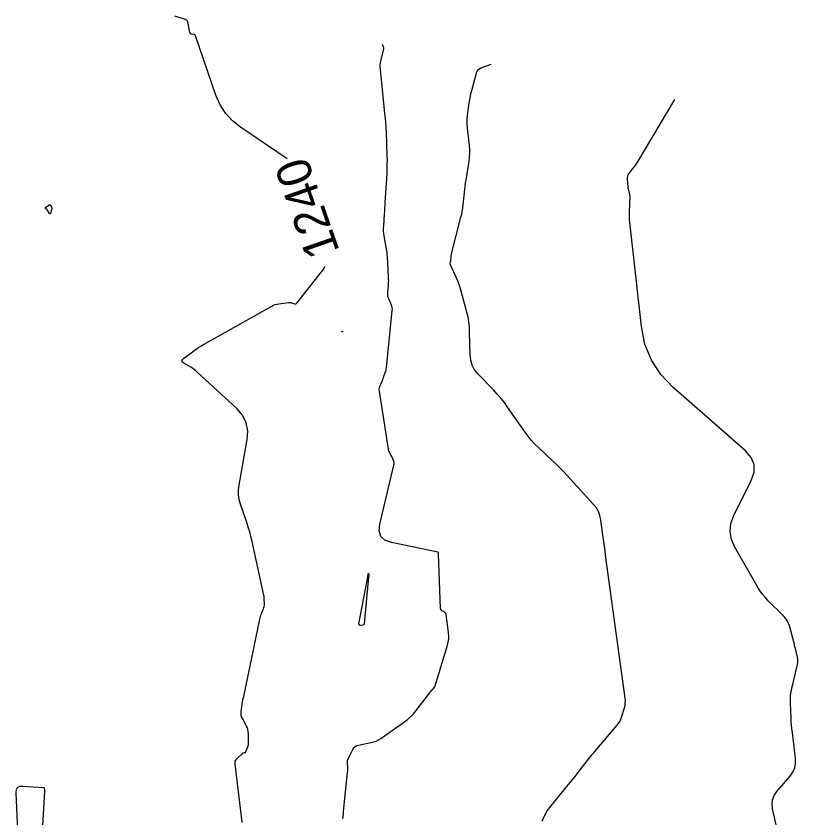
# Model space of a CAD drawing. Extents: x 658976 to 668726, y 639543 to 647196.
# Drawn here: x 662973.6 to 663110.6, y 642511.3 to 642651.9 of the extents above; entities that cross this region are included whole.
import ezdxf

# ---------------------------------------------------------------- set-up
doc = ezdxf.new("R2010")
doc.units = 0
for name, color, linetype in [('Ex_Contour Labels', 7, 'Continuous'), ('Ex_Major Contours', 7, 'Continuous'), ('Ex_Minor Contours', 7, 'Continuous')]:
    doc.layers.add(name, color=color, linetype=linetype)

msp = doc.modelspace()

# ---------------------------------------------------------------- linework, layer by layer
at = {"layer": 'Ex_Major Contours'}
for points in [[(663021.13, 642626.87), (663012.95, 642632.39), (663011.52, 642633.53), (663010.32, 642634.84), (663009.36, 642636.34), (663008.63, 642638.02), (663005.04, 642648.42), (663005, 642648.51), (663004.93, 642648.58), (663004.85, 642648.63), (663004.75, 642648.66), (663004.31, 642648.73), (663004.21, 642648.76), (663004.13, 642648.81), (663004.08, 642648.89), (663004.05, 642648.99), (663003.77, 642650.61), (663003.69, 642650.88), (663003.56, 642651.09), (663003.36, 642651.25), (663003.11, 642651.37), (663001.43, 642651.89)], [(663013.2, 642510.5), (663013.04, 642512.04), (663011.97, 642520.74), (663011.97, 642521), (663012.02, 642521.24), (663012.13, 642521.45), (663012.29, 642521.65), (663013.4, 642522.7), (663013.43, 642522.72), (663013.46, 642522.74), (663013.5, 642522.75), (663013.54, 642522.75), (663013.7, 642522.73), (663013.73, 642522.73), (663013.76, 642522.75), (663013.79, 642522.77), (663013.81, 642522.8), (663014.22, 642523.75), (663014.28, 642523.92), (663014.32, 642524.1), (663014.35, 642524.28), (663014.36, 642524.46), (663014.33, 642526.13), (663014.3, 642526.47), (663014.24, 642526.79), (663014.13, 642527.11), (663013.99, 642527.41), (663013.27, 642528.72), (663013.13, 642529.01), (663013.05, 642529.32), (663013.02, 642529.64), (663013.05, 642529.96), (663013.25, 642531.27), (663013.3, 642531.6), (663013.36, 642531.93), (663013.42, 642532.26), (663013.49, 642532.58), (663016.32, 642546.15), (663016.38, 642546.38), (663016.44, 642546.61), (663016.51, 642546.83), (663016.6, 642547.06), (663016.96, 642547.97), (663017.03, 642548.18), (663017.08, 642548.39), (663017.11, 642548.61), (663017.11, 642548.83), (663017.09, 642549.72), (663017.08, 642549.94), (663017.06, 642550.16), (663017.03, 642550.38), (663016.99, 642550.6), (663014.95, 642559.79), (663014.76, 642560.62), (663014.54, 642561.45), (663014.3, 642562.27), (663014.03, 642563.08), (663012.92, 642566.33), (663012.7, 642567.14), (663012.58, 642567.97), (663012.57, 642568.8), (663012.67, 642569.64), (663014.1, 642577.62), (663014.21, 642579.16), (663013.94, 642580.59), (663013.29, 642581.89), (663012.28, 642583.06), (663005.36, 642589.47), (663005.09, 642589.71), (663004.81, 642589.93), (663004.52, 642590.13), (663004.22, 642590.32), (663002.98, 642591.04), (663002.74, 642591.23), (663002.66, 642591.42), (663002.72, 642591.62), (663002.93, 642591.83), (663004.76, 642593.2), (663005.16, 642593.49), (663005.58, 642593.77), (663006, 642594.03), (663006.43, 642594.28), (663018.43, 642601.05), (663018.72, 642601.19), (663019.02, 642601.31), (663019.34, 642601.4), (663019.66, 642601.45), (663021.36, 642601.65), (663021.49, 642601.66), (663021.63, 642601.66), (663021.76, 642601.64), (663021.89, 642601.6), (663022.4, 642601.44), (663022.52, 642601.42), (663022.63, 642601.44), (663022.73, 642601.49), (663022.82, 642601.58), (663027.38, 642607.34), (663027.59, 642607.66), (663027.75, 642608)]]:
    msp.add_lwpolyline(points, dxfattribs=at)
for points in [[(662979.12, 642617.8), (662979.08, 642617.86), (662979.03, 642617.91), (662978.98, 642617.95), (662978.78, 642618.14), (662978.74, 642618.18), (662978.73, 642618.23), (662978.74, 642618.27), (662978.78, 642618.32), (662979.33, 642618.76), (662979.4, 642618.8), (662979.47, 642618.81), (662979.53, 642618.78), (662979.58, 642618.72), (662979.79, 642618.42), (662979.83, 642618.34), (662979.86, 642618.26), (662979.86, 642618.18), (662979.85, 642618.09), (662979.64, 642617.33), (662979.6, 642617.24), (662979.56, 642617.21), (662979.51, 642617.23), (662979.45, 642617.3), (662979.16, 642617.75)], [(663030.8, 642596.55), (663030.8, 642596.54), (663030.8, 642596.54), (663030.79, 642596.5), (663030.78, 642596.5), (663030.78, 642596.5), (663030.78, 642596.5), (663030.77, 642596.5), (663030.63, 642596.57), (663030.61, 642596.58), (663030.61, 642596.58), (663030.61, 642596.59), (663030.63, 642596.59), (663030.78, 642596.6), (663030.78, 642596.6), (663030.79, 642596.6), (663030.79, 642596.6), (663030.79, 642596.59), (663030.8, 642596.57), (663030.8, 642596.56), (663030.8, 642596.56)]]:
    msp.add_lwpolyline(points, close=True, dxfattribs=at)
at = {"layer": 'Ex_Minor Contours'}
for points in [[(663030.87, 642511.17), (663030.92, 642511.58), (663030.97, 642511.99), (663031.01, 642512.4), (663031.7, 642519.34), (663031.72, 642519.55), (663031.73, 642519.76), (663031.73, 642519.96), (663031.72, 642520.17), (663031.68, 642521.01), (663031.68, 642521.22), (663031.71, 642521.42), (663031.77, 642521.61), (663031.85, 642521.8), (663032.62, 642523.32), (663032.8, 642523.6), (663033.03, 642523.82), (663033.31, 642523.98), (663033.63, 642524.08), (663035.79, 642524.5), (663036.25, 642524.62), (663036.7, 642524.78), (663037.12, 642524.99), (663037.53, 642525.24), (663041.51, 642528.03), (663042.13, 642528.5), (663042.7, 642529.01), (663043.24, 642529.56), (663043.73, 642530.15), (663046.48, 642533.71), (663046.53, 642533.77), (663046.59, 642533.83), (663046.64, 642533.9), (663046.69, 642533.96), (663046.9, 642534.2), (663046.95, 642534.27), (663046.99, 642534.34), (663047.03, 642534.41), (663047.05, 642534.48), (663049.21, 642541.57), (663049.35, 642542.12), (663049.43, 642542.68), (663049.44, 642543.24), (663049.39, 642543.81), (663048.96, 642546.97), (663048.93, 642547.09), (663048.88, 642547.2), (663048.8, 642547.29), (663048.69, 642547.36), (663048.23, 642547.63), (663048.13, 642547.71), (663048.06, 642547.8), (663048.01, 642547.9), (663047.99, 642548.03), (663047.64, 642557.62), (663047.63, 642557.64), (663047.63, 642557.66), (663047.63, 642557.69), (663047.63, 642557.71), (663047.61, 642557.82), (663047.61, 642557.83), (663047.61, 642557.84), (663047.6, 642557.85), (663047.59, 642557.86), (663047.54, 642557.89), (663047.53, 642557.9), (663047.52, 642557.9), (663047.51, 642557.91), (663047.49, 642557.91), (663039.39, 642559.58), (663038.24, 642559.99), (663037.52, 642560.67), (663037.21, 642561.62), (663037.32, 642562.83), (663039.84, 642573.39), (663039.86, 642573.5), (663039.86, 642573.6), (663039.84, 642573.71), (663039.81, 642573.81), (663039.64, 642574.27), (663039.61, 642574.34), (663039.57, 642574.42), (663039.53, 642574.49), (663039.49, 642574.56), (663039.31, 642574.85), (663039.26, 642574.92), (663039.22, 642574.99), (663039.19, 642575.06), (663039.15, 642575.14), (663038.97, 642575.56), (663038.93, 642575.65), (663038.89, 642575.75), (663038.87, 642575.85), (663038.85, 642575.95), (663037.27, 642586.14), (663037.25, 642586.35), (663037.26, 642586.56), (663037.3, 642586.76), (663037.37, 642586.97), (663037.71, 642587.76), (663037.79, 642587.96), (663037.87, 642588.16), (663037.95, 642588.36), (663038.02, 642588.56), (663038.31, 642589.38), (663038.38, 642589.58), (663038.43, 642589.79), (663038.47, 642590), (663038.5, 642590.21), (663039.53, 642600.25), (663039.54, 642600.52), (663039.51, 642600.79), (663039.46, 642601.05), (663039.36, 642601.3), (663038.91, 642602.31), (663038.82, 642602.57), (663038.76, 642602.83), (663038.73, 642603.1), (663038.74, 642603.37), (663038.86, 642604.63), (663038.88, 642604.93), (663038.89, 642605.23), (663038.9, 642605.53), (663038.89, 642605.83), (663038.8, 642607.55), (663038.79, 642607.87), (663038.77, 642608.19), (663038.75, 642608.5), (663038.73, 642608.82), (663038.64, 642610.09), (663038.61, 642610.41), (663038.57, 642610.73), (663038.53, 642611.04), (663038.48, 642611.36), (663038.12, 642613.33), (663038.06, 642613.76), (663038.02, 642614.2), (663038.01, 642614.64), (663038.03, 642615.07), (663038.17, 642617.2), (663038.2, 642617.7), (663038.24, 642618.2), (663038.27, 642618.7), (663038.3, 642619.2), (663038.57, 642623.4), (663038.59, 642623.73), (663038.61, 642624.07), (663038.62, 642624.4), (663038.63, 642624.74), (663038.66, 642626.08), (663038.67, 642626.42), (663038.67, 642626.75), (663038.66, 642627.09), (663038.65, 642627.42), (663038.49, 642631.59), (663038.45, 642632.4), (663038.4, 642633.2), (663038.33, 642634.01), (663038.25, 642634.81), (663037.44, 642642.52), (663037.42, 642642.9), (663037.42, 642643.28), (663037.46, 642643.65), (663037.54, 642644.03), (663038.03, 642646.09), (663038.04, 642646.17), (663038.04, 642646.26), (663038.03, 642646.34), (663038, 642646.42), (663037.81, 642646.9)], [(663065.82, 642510.75), (663066.2, 642511.67), (663066.69, 642512.54), (663067.29, 642513.36), (663070.37, 642517.09), (663070.79, 642517.6), (663071.21, 642518.13), (663071.63, 642518.65), (663072.04, 642519.18), (663073.69, 642521.3), (663074.1, 642521.83), (663074.52, 642522.35), (663074.95, 642522.87), (663075.38, 642523.38), (663078.91, 642527.51), (663079.17, 642527.85), (663079.39, 642528.21), (663079.57, 642528.59), (663079.71, 642528.99), (663080.21, 642530.63), (663080.32, 642531.04), (663080.37, 642531.46), (663080.38, 642531.88), (663080.35, 642532.3), (663076.92, 642557.38), (663076.81, 642558.15), (663076.71, 642558.93), (663076.6, 642559.7), (663076.5, 642560.48), (663076.09, 642563.58), (663075.93, 642564.33), (663075.67, 642565.03), (663075.3, 642565.68), (663074.82, 642566.28), (663070.18, 642571.33), (663069.58, 642571.98), (663068.96, 642572.61), (663068.33, 642573.24), (663067.69, 642573.85), (663065.11, 642576.28), (663064.48, 642576.9), (663063.88, 642577.56), (663063.33, 642578.24), (663062.8, 642578.95), (663059.75, 642583.32), (663059.18, 642584.11), (663058.58, 642584.87), (663057.94, 642585.61), (663057.28, 642586.33), (663054.54, 642589.16), (663053.96, 642589.89), (663053.53, 642590.69), (663053.27, 642591.55), (663053.17, 642592.48), (663053.09, 642596.55), (663053.05, 642597.41), (663052.95, 642598.27), (663052.8, 642599.11), (663052.6, 642599.95), (663051.49, 642604.05), (663051.35, 642604.5), (663051.2, 642604.95), (663051.03, 642605.39), (663050.85, 642605.83), (663049.73, 642608.3), (663049.7, 642608.36), (663049.69, 642608.42), (663049.69, 642608.49), (663049.7, 642608.55), (663049.74, 642608.81), (663049.76, 642608.87), (663049.77, 642608.94), (663049.77, 642609), (663049.78, 642609.07), (663049.84, 642609.69), (663049.85, 642609.81), (663049.87, 642609.94), (663049.9, 642610.06), (663049.93, 642610.18), (663051.57, 642616.61), (663051.7, 642617.15), (663051.8, 642617.68), (663051.89, 642618.22), (663051.95, 642618.77), (663052.17, 642620.95), (663052.23, 642621.49), (663052.3, 642622.04), (663052.37, 642622.58), (663052.46, 642623.12), (663053, 642626.45), (663053.09, 642627.14), (663053.13, 642627.83), (663053.12, 642628.52), (663053.07, 642629.22), (663052.7, 642632.28), (663052.66, 642632.83), (663052.64, 642633.38), (663052.67, 642633.93), (663052.72, 642634.48), (663053.02, 642636.67), (663053.11, 642637.21), (663053.21, 642637.76), (663053.32, 642638.3), (663053.46, 642638.83), (663054.27, 642641.93), (663054.38, 642642.22), (663054.54, 642642.46), (663054.76, 642642.65), (663055.04, 642642.79), (663056.86, 642643.46)], [(663107.01, 642509.31), (663106.19, 642512.88), (663106.08, 642513.72), (663106.18, 642514.5), (663106.46, 642515.25), (663106.94, 642515.94), (663109.25, 642518.61), (663109.74, 642519.31), (663110.06, 642520.06), (663110.21, 642520.86), (663110.19, 642521.71), (663109.64, 642526.29), (663109.57, 642526.93), (663109.51, 642527.58), (663109.46, 642528.22), (663109.43, 642528.87), (663109.31, 642531.45), (663109.3, 642532.1), (663109.34, 642532.74), (663109.43, 642533.38), (663109.55, 642534.01), (663110.55, 642538.21), (663110.61, 642538.52), (663110.62, 642538.83), (663110.61, 642539.14), (663110.55, 642539.46), (663110.25, 642540.7), (663110.18, 642541.01), (663110.1, 642541.32), (663110.02, 642541.63), (663109.94, 642541.94), (663109.19, 642544.78), (663109, 642545.34), (663108.75, 642545.86), (663108.43, 642546.34), (663108.04, 642546.78), (663105.41, 642549.39), (663104.86, 642549.98), (663104.34, 642550.6), (663103.87, 642551.26), (663103.45, 642551.95), (663099.55, 642558.76), (663098.96, 642560.13), (663098.73, 642561.52), (663098.87, 642562.92), (663099.39, 642564.32), (663102.44, 642570.46), (663102.94, 642571.91), (663102.93, 642573.26), (663102.43, 642574.5), (663101.42, 642575.65), (663088.75, 642586.78), (663086.58, 642589.04), (663084.94, 642591.57), (663083.8, 642594.38), (663083.19, 642597.45), (663081.17, 642615.75), (663081.12, 642616.23), (663081.1, 642616.7), (663081.09, 642617.18), (663081.1, 642617.66), (663081.21, 642620.22), (663081.21, 642620.37), (663081.19, 642620.51), (663081.17, 642620.65), (663081.13, 642620.79), (663080.96, 642621.35), (663080.92, 642621.49), (663080.88, 642621.64), (663080.86, 642621.78), (663080.85, 642621.92), (663080.74, 642623.3), (663080.74, 642623.57), (663080.79, 642623.82), (663080.88, 642624.06), (663081.03, 642624.29), (663081.88, 642625.38), (663082.07, 642625.64), (663082.25, 642625.91), (663082.43, 642626.18), (663082.6, 642626.45), (663089.04, 642637.28)], [(662974.32, 642499.8), (662973.59, 642515.73), (662973.65, 642516.27), (662973.86, 642516.65), (662974.24, 642516.85), (662974.78, 642516.89), (662978.39, 642516.62), (662978.45, 642516.61), (662978.5, 642516.58), (662978.53, 642516.54), (662978.55, 642516.48), (662978.6, 642516.22), (662978.61, 642516.16), (662978.61, 642516.09), (662978.62, 642516.03), (662978.61, 642515.96), (662977.61, 642499.12)]]:
    msp.add_lwpolyline(points, dxfattribs=at)
msp.add_lwpolyline([(663033.69, 642545.28), (663033.69, 642545.3), (663033.69, 642545.31), (663033.69, 642545.33), (663035.1, 642552.95), (663035.29, 642553.9), (663035.39, 642554.21), (663035.4, 642553.88), (663035.32, 642552.91), (663034.58, 642545.31), (663034.56, 642545.23), (663034.52, 642545.17), (663034.46, 642545.13), (663034.38, 642545.1), (663033.89, 642545.04), (663033.87, 642545.04), (663033.84, 642545.04), (663033.82, 642545.05), (663033.81, 642545.07), (663033.73, 642545.16), (663033.72, 642545.17), (663033.71, 642545.18), (663033.71, 642545.2), (663033.7, 642545.21), (663033.69, 642545.27)], close=True, dxfattribs=at)

# ---------------------------------------------------------------- texts
at = {"layer": 'Ex_Contour Labels'}
msp.add_text('1240', height=6, rotation=109.2134, dxfattribs=at).set_placement((663030.35, 642610.67))

doc.saveas('drawing.dxf')
